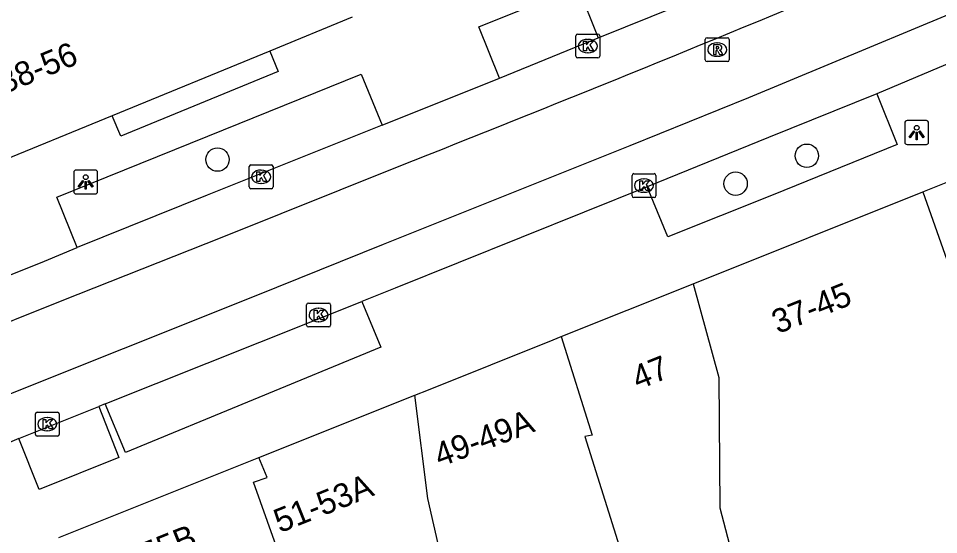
# Model space of a CAD drawing. Extents: x 160664 to 161506, y 382245 to 383288.
# Drawn here: x 161158.3 to 161196.83, y 382959.02 to 382980.63 of the extents above; entities that cross this region are included whole.
import ezdxf

# ---------------------------------------------------------------- set-up
doc = ezdxf.new("R2010")
doc.units = 0
for name, color, linetype in [('IMGEO_Boom', 7, 'Continuous'), ('IMGEO_Kolk', 7, 'Continuous'), ('IMGEO_Lichtpunt', 7, 'Continuous'), ('IMGEO_Pand', 7, 'Continuous'), ('IMGEO_Pand_nummerreeks', 7, 'Continuous'), ('IMGEO_Rijbaan_lokaal_gesloten', 7, 'Continuous'), ('IMGEO_Rioolput', 7, 'Continuous'), ('IMGEO_Voetpad_open', 7, 'Continuous')]:
    doc.layers.add(name, color=color, linetype=linetype)

msp = doc.modelspace()

# ---------------------------------------------------------------- linework, layer by layer
at = {"layer": 'IMGEO_Boom'}
for centre in [(161166.634, 382974.721), (161191.313, 382974.882), (161188.329, 382973.713)]:
    msp.add_circle(centre, 0.489, dxfattribs=at)
at = {"layer": 'IMGEO_Kolk'}
for p, q in [((161181.64, 382979.05), (161181.64, 382979.902)), ((161181.715, 382979.976), (161182.567, 382979.976)), ((161182.128, 382979.756), (161182.153, 382979.756)), ((161182.641, 382979.902), (161182.641, 382979.05)), ((161182.567, 382978.976), (161181.715, 382978.976)), ((161182.151, 382979.196), (161182.126, 382979.196)), ((161167.962, 382973.576), (161167.962, 382974.428)), ((161168.037, 382974.502), (161168.889, 382974.502)), ((161168.963, 382974.428), (161168.963, 382973.576)), ((161168.45, 382974.282), (161168.475, 382974.282)), ((161183.991, 382973.206), (161183.991, 382974.058)), ((161184.066, 382974.132), (161184.918, 382974.132)), ((161184.479, 382973.912), (161184.504, 382973.912)), ((161184.992, 382974.058), (161184.992, 382973.206)), ((161168.473, 382973.722), (161168.448, 382973.722)), ((161168.889, 382973.502), (161168.037, 382973.502)), ((161184.502, 382973.352), (161184.477, 382973.352)), ((161184.918, 382973.132), (161184.066, 382973.132)), ((161170.367, 382967.788), (161170.367, 382968.64)), ((161170.442, 382968.714), (161171.294, 382968.714)), ((161171.368, 382968.64), (161171.368, 382967.788)), ((161170.855, 382968.494), (161170.88, 382968.494)), ((161170.878, 382967.934), (161170.853, 382967.934)), ((161171.294, 382967.714), (161170.442, 382967.714)), ((161159.007, 382963.217), (161159.007, 382964.069)), ((161159.082, 382964.143), (161159.934, 382964.143)), ((161159.495, 382963.923), (161159.52, 382963.923)), ((161160.008, 382964.069), (161160.008, 382963.217)), ((161159.934, 382963.143), (161159.082, 382963.143)), ((161159.518, 382963.363), (161159.493, 382963.363))]:
    msp.add_line(p, q, dxfattribs=at)
for points in [[(161181.64, 382979.05), (161181.64, 382979.902)], [(161181.715, 382979.976), (161182.567, 382979.976)], [(161182.641, 382979.902), (161182.641, 382979.05)], [(161181.961, 382979.676), (161182.084, 382979.676), (161182.084, 382979.525), (161182.214, 382979.676), (161182.378, 382979.676), (161182.232, 382979.525), (161182.385, 382979.276), (161182.233, 382979.276), (161182.148, 382979.44), (161182.084, 382979.373), (161182.084, 382979.276), (161181.961, 382979.276), (161181.961, 382979.676)], [(161182.567, 382978.976), (161181.715, 382978.976)], [(161167.962, 382973.576), (161167.962, 382974.428)], [(161168.037, 382974.502), (161168.889, 382974.502)], [(161168.963, 382974.428), (161168.963, 382973.576)], [(161168.283, 382974.202), (161168.406, 382974.202), (161168.406, 382974.051), (161168.536, 382974.202), (161168.7, 382974.202), (161168.554, 382974.051), (161168.707, 382973.802), (161168.555, 382973.802), (161168.47, 382973.966), (161168.406, 382973.899), (161168.406, 382973.802), (161168.283, 382973.802), (161168.283, 382974.202)], [(161183.991, 382973.206), (161183.991, 382974.058)], [(161184.066, 382974.132), (161184.918, 382974.132)], [(161184.992, 382974.058), (161184.992, 382973.206)], [(161184.312, 382973.832), (161184.435, 382973.832), (161184.435, 382973.681), (161184.565, 382973.832), (161184.729, 382973.832), (161184.583, 382973.681), (161184.736, 382973.432), (161184.584, 382973.432), (161184.499, 382973.596), (161184.435, 382973.529), (161184.435, 382973.432), (161184.312, 382973.432), (161184.312, 382973.832)], [(161168.889, 382973.502), (161168.037, 382973.502)], [(161184.918, 382973.132), (161184.066, 382973.132)], [(161170.367, 382967.788), (161170.367, 382968.64)], [(161170.442, 382968.714), (161171.294, 382968.714)], [(161171.368, 382968.64), (161171.368, 382967.788)], [(161170.688, 382968.414), (161170.811, 382968.414), (161170.811, 382968.263), (161170.941, 382968.414), (161171.105, 382968.414), (161170.959, 382968.263), (161171.112, 382968.014), (161170.96, 382968.014), (161170.875, 382968.178), (161170.811, 382968.111), (161170.811, 382968.014), (161170.688, 382968.014), (161170.688, 382968.414)], [(161171.294, 382967.714), (161170.442, 382967.714)], [(161159.007, 382963.217), (161159.007, 382964.069)], [(161159.082, 382964.143), (161159.934, 382964.143)], [(161160.008, 382964.069), (161160.008, 382963.217)], [(161159.328, 382963.843), (161159.451, 382963.843), (161159.451, 382963.692), (161159.581, 382963.843), (161159.745, 382963.843), (161159.599, 382963.692), (161159.752, 382963.443), (161159.6, 382963.443), (161159.515, 382963.607), (161159.451, 382963.54), (161159.451, 382963.443), (161159.328, 382963.443), (161159.328, 382963.843)], [(161159.934, 382963.143), (161159.082, 382963.143)]]:
    msp.add_lwpolyline(points, dxfattribs=at)
for centre, start, end in [((161181.717, 382979.9), 91.552, 178.448), ((161181.717, 382979.9), 91.552, 178.448), ((161182.565, 382979.9), 1.552, 88.448), ((161182.565, 382979.9), 1.552, 88.448), ((161181.717, 382979.052), 181.552, 268.448), ((161181.717, 382979.052), 181.552, 268.448), ((161182.565, 382979.052), 271.552, 358.448), ((161182.565, 382979.052), 271.552, 358.448), ((161168.039, 382974.426), 91.552, 178.448), ((161168.039, 382974.426), 91.552, 178.448), ((161168.887, 382974.426), 1.552, 88.448), ((161168.887, 382974.426), 1.552, 88.448), ((161184.068, 382974.056), 91.552, 178.448), ((161184.068, 382974.056), 91.552, 178.448), ((161184.916, 382974.056), 1.552, 88.448), ((161184.916, 382974.056), 1.552, 88.448), ((161168.039, 382973.578), 181.552, 268.448), ((161168.039, 382973.578), 181.552, 268.448), ((161168.887, 382973.578), 271.552, 358.448), ((161168.887, 382973.578), 271.552, 358.448), ((161184.068, 382973.208), 181.552, 268.448), ((161184.068, 382973.208), 181.552, 268.448), ((161184.916, 382973.208), 271.552, 358.448), ((161184.916, 382973.208), 271.552, 358.448), ((161170.444, 382968.638), 91.552, 178.448), ((161170.444, 382968.638), 91.552, 178.448), ((161171.292, 382968.638), 1.552, 88.448), ((161171.292, 382968.638), 1.552, 88.448), ((161170.444, 382967.79), 181.552, 268.448), ((161170.444, 382967.79), 181.552, 268.448), ((161171.292, 382967.79), 271.552, 358.448), ((161171.292, 382967.79), 271.552, 358.448), ((161159.084, 382964.067), 91.552, 178.448), ((161159.084, 382964.067), 91.552, 178.448), ((161159.932, 382964.067), 1.552, 88.448), ((161159.932, 382964.067), 1.552, 88.448), ((161159.084, 382963.219), 181.552, 268.448), ((161159.084, 382963.219), 181.552, 268.448), ((161159.932, 382963.219), 271.552, 358.448), ((161159.932, 382963.219), 271.552, 358.448)]:
    msp.add_arc(centre, 0.0765, start, end, dxfattribs=at)
for centre, major_axis, ratio, start_param, end_param in [((161182.127, 382979.476), (-0.387, 0.002), 0.722429, 4.712389, 7.853982), ((161182.152, 382979.476), (-0.39, 0.002), 0.717154, 1.570796, 4.712389), ((161168.449, 382974.002), (-0.387, 0.002), 0.722429, 4.712389, 7.853982), ((161168.474, 382974.002), (-0.39, 0.002), 0.717154, 1.570796, 4.712389), ((161184.478, 382973.632), (-0.387, 0.002), 0.722429, 4.712389, 7.853982), ((161184.503, 382973.632), (-0.39, 0.002), 0.717154, 1.570796, 4.712389), ((161170.854, 382968.214), (-0.387, 0.002), 0.722429, 4.712389, 7.853982), ((161170.879, 382968.214), (-0.39, 0.002), 0.717154, 1.570796, 4.712389), ((161159.494, 382963.643), (-0.387, 0.002), 0.722429, 4.712389, 7.853982), ((161159.519, 382963.643), (-0.39, 0.002), 0.717154, 1.570796, 4.712389)]:
    msp.add_ellipse(centre, major_axis=major_axis, ratio=ratio, start_param=start_param, end_param=end_param, dxfattribs=at)
at = {"layer": 'IMGEO_Lichtpunt'}
for p, q in [((161195.414, 382976.258), (161195.414, 382975.451)), ((161195.414, 382976.258), (161195.414, 382975.451)), ((161196.316, 382976.353), (161195.508, 382976.353)), ((161196.316, 382976.353), (161195.508, 382976.353)), ((161196.41, 382975.451), (161196.41, 382976.258)), ((161196.41, 382975.451), (161196.41, 382976.258)), ((161195.508, 382975.357), (161196.316, 382975.357)), ((161195.508, 382975.357), (161196.316, 382975.357)), ((161160.617, 382974.188), (161160.617, 382973.381)), ((161160.617, 382974.188), (161160.617, 382973.381)), ((161161.519, 382974.283), (161160.711, 382974.283)), ((161161.519, 382974.283), (161160.711, 382974.283)), ((161161.613, 382973.381), (161161.613, 382974.188)), ((161161.613, 382973.381), (161161.613, 382974.188)), ((161160.711, 382973.287), (161161.519, 382973.287)), ((161160.711, 382973.287), (161161.519, 382973.287))]:
    msp.add_line(p, q, dxfattribs=at)
for points in [[(161195.788, 382975.922), (161195.827, 382975.894), (161195.639, 382975.632), (161195.601, 382975.659), (161195.788, 382975.922)], [(161195.89, 382975.874), (161195.937, 382975.874), (161195.937, 382975.552), (161195.89, 382975.552), (161195.89, 382975.874)], [(161196, 382975.894), (161196.038, 382975.921), (161196.225, 382975.659), (161196.186, 382975.631), (161196, 382975.894)], [(161160.991, 382973.852), (161161.03, 382973.824), (161160.842, 382973.562), (161160.804, 382973.589), (161160.991, 382973.852)], [(161161.093, 382973.804), (161161.14, 382973.804), (161161.14, 382973.482), (161161.093, 382973.482), (161161.093, 382973.804)], [(161161.203, 382973.824), (161161.241, 382973.851), (161161.428, 382973.589), (161161.389, 382973.561), (161161.203, 382973.824)]]:
    msp.add_lwpolyline(points, dxfattribs=at)
for centre in [(161195.913, 382976.056), (161161.116, 382973.986)]:
    msp.add_circle(centre, 0.0994, dxfattribs=at)
for centre, start, end in [((161195.508, 382976.258), 90, 180), ((161195.508, 382976.258), 90, 180), ((161196.316, 382976.258), 0, 90), ((161196.316, 382976.258), 0, 90), ((161195.508, 382975.451), 180, 270), ((161195.508, 382975.451), 180, 270), ((161196.316, 382975.451), 270, 0), ((161196.316, 382975.451), 270, 360), ((161160.711, 382974.188), 90, 180), ((161160.711, 382974.188), 90, 180), ((161161.519, 382974.188), 0, 90), ((161161.519, 382974.188), 0, 90), ((161160.711, 382973.381), 180, 270), ((161160.711, 382973.381), 180, 270), ((161161.519, 382973.381), 270, 0), ((161161.519, 382973.381), 270, 360)]:
    msp.add_arc(centre, 0.0946, start, end, dxfattribs=at)
at = {"layer": 'IMGEO_Pand'}
for points in [[(161172.274, 382980.682), (161168.825, 382979.267)], [(161168.825, 382979.267), (161162.228, 382976.56)], [(161162.228, 382976.56), (161157.171, 382974.486)], [(161196.169, 382973.375), (161203.57, 382976.337)], [(161186.555, 382969.526), (161196.169, 382973.375)], [(161196.169, 382973.375), (161200.376, 382961.462), (161200.542, 382960.857)], [(161181.027, 382967.314), (161186.555, 382969.526)], [(161186.555, 382969.526), (161187.631, 382965.595), (161187.662, 382960.144), (161188.545, 382956.774), (161188.564, 382956.703)], [(161174.899, 382964.861), (161175.465, 382965.087), (161180.692, 382967.179), (161181.027, 382967.314)], [(161181.027, 382967.314), (161182.323, 382963.186), (161182.02, 382963.133), (161183.541, 382958.286), (161181.505, 382957.839), (161182.12, 382954.353), (161183.763, 382937.965)], [(161168.368, 382962.246), (161174.899, 382964.861)], [(161178.465, 382936.543), (161178.054, 382942.685), (161177.538, 382947.303), (161176.878, 382954.218), (161175.439, 382960.528), (161174.899, 382964.861)], [(161159.988, 382958.892), (161168.368, 382962.246)], [(161169.049, 382955.774), (161168.409, 382957.349), (161169.321, 382957.921), (161168.146, 382961.213), (161168.718, 382961.407), (161168.368, 382962.246)]]:
    msp.add_lwpolyline(points, dxfattribs=at)
at = {"layer": 'IMGEO_Rijbaan_lokaal_gesloten'}
for points in [[(161157.124, 382964.597), (161168.258, 382969.03), (161173.59, 382971.178), (161183.915, 382975.314), (161188.889, 382977.325), (161200.756, 382982.281), (161214.852, 382988.532), (161223.167, 382992.343), (161241.404, 383001.128)], [(161182.574, 382979.814), (161188.164, 382982.084)], [(161201.608, 382980.585), (161194.24, 382977.481)], [(161178.436, 382978.134), (161182.574, 382979.814)], [(161173.529, 382976.159), (161178.436, 382978.134)], [(161194.24, 382977.481), (161189.705, 382975.644), (161184.627, 382973.584)], [(161173.529, 382976.159), (161166.197, 382973.228), (161160.76, 382971.035)], [(161156.081, 382967.198), (161160.123, 382968.824), (161166.825, 382971.475), (161174.239, 382974.445)], [(161184.627, 382973.584), (161174.068, 382969.337), (161172.679, 382968.786)], [(161155.41, 382968.873), (161159.386, 382970.467), (161160.76, 382971.035)], [(161161.928, 382964.498), (161172.679, 382968.786)], [(161158.309, 382963.049), (161161.665, 382964.387)], [(161161.928, 382964.498), (161161.665, 382964.387)], [(161158.309, 382963.049), (161157.832, 382962.832)]]:
    msp.add_lwpolyline(points, dxfattribs=at)
msp.add_arc((160775.645, 383983.467), 1084.897, 291.555502, 293.750405, dxfattribs=at)
at = {"layer": 'IMGEO_Rioolput'}
for p, q in [((161187.06, 382978.9), (161187.06, 382979.752)), ((161187.135, 382979.826), (161187.987, 382979.826)), ((161188.061, 382979.752), (161188.061, 382978.9)), ((161187.548, 382979.606), (161187.573, 382979.606)), ((161187.571, 382979.046), (161187.546, 382979.046)), ((161187.987, 382978.826), (161187.135, 382978.826))]:
    msp.add_line(p, q, dxfattribs=at)
for points in [[(161187.06, 382978.9), (161187.06, 382979.752)], [(161187.135, 382979.826), (161187.987, 382979.826)], [(161188.061, 382979.752), (161188.061, 382978.9)], [(161187.649, 382979.524), (161187.397, 382979.526), (161187.397, 382979.126)], [(161187.575, 382979.445), (161187.521, 382979.445), (161187.521, 382979.364)], [(161187.521, 382979.364), (161187.573, 382979.364)], [(161187.397, 382979.126), (161187.521, 382979.126), (161187.521, 382979.288), (161187.532, 382979.288)], [(161187.579, 382979.259), (161187.65, 382979.126), (161187.79, 382979.126), (161187.725, 382979.252)], [(161187.987, 382978.826), (161187.135, 382978.826)]]:
    msp.add_lwpolyline(points, dxfattribs=at)
for centre, radius, start, end in [((161187.137, 382979.75), 0.0765, 91.552, 178.448), ((161187.137, 382979.75), 0.0765, 91.552, 178.448), ((161187.985, 382979.75), 0.0765, 1.552, 88.448), ((161187.985, 382979.75), 0.0765, 1.552, 88.448), ((161187.557, 382979.553), 0.19, 274.7715, 282.9687), ((161187.581, 382979.349), 0.0964, 77.0061, 93.1865), ((161187.595, 382979.406), 0.0378, 276.6634, 79.6772), ((161187.648, 382979.414), 0.109, 350.3612, 89.416), ((161187.646, 382979.414), 0.112, 277.5842, 350.9817), ((161187.531, 382979.235), 0.0533, 26.0293, 88.6989), ((161187.63, 382979.199), 0.108, 29.5134, 73.7905), ((161187.137, 382978.902), 0.0765, 181.552, 268.448), ((161187.137, 382978.902), 0.0765, 181.552, 268.448), ((161187.985, 382978.902), 0.0765, 271.552, 358.448), ((161187.985, 382978.902), 0.0765, 271.552, 358.448)]:
    msp.add_arc(centre, radius, start, end, dxfattribs=at)
for centre, major_axis, ratio, start_param, end_param in [((161187.547, 382979.326), (-0.387, 0.002), 0.722429, 4.712389, 7.853982), ((161187.572, 382979.326), (-0.39, 0.002), 0.717154, 1.570796, 4.712389)]:
    msp.add_ellipse(centre, major_axis=major_axis, ratio=ratio, start_param=start_param, end_param=end_param, dxfattribs=at)
at = {"layer": 'IMGEO_Voetpad_open'}
for points in [[(161178.436, 382978.134), (161177.575, 382980.286), (161181.718, 382981.949), (161182.574, 382979.814)], [(161168.825, 382979.267), (161169.178, 382978.408), (161162.58, 382975.702), (161162.228, 382976.56)], [(161160.76, 382971.035), (161159.9, 382973.152), (161166.226, 382975.697), (161172.656, 382978.298), (161173.529, 382976.159)], [(161194.24, 382977.481), (161195.09, 382975.354), (161189.903, 382973.247), (161185.498, 382971.482), (161184.627, 382973.584)], [(161172.679, 382968.786), (161173.479, 382966.861), (161162.787, 382962.453), (161161.928, 382964.498)], [(161161.665, 382964.387), (161162.502, 382962.254), (161159.169, 382960.909), (161158.309, 382963.049)]]:
    msp.add_lwpolyline(points, dxfattribs=at)

# ---------------------------------------------------------------- texts
at = {"layer": 'IMGEO_Pand_nummerreeks'}
for s, rotation, p in [('38-56', 22.3339, (161157.703, 382977.457)), ('37-45', 21.8182, (161190.097, 382967.411)), ('47', 21.8156, (161184.243, 382965.068)), ('49-49A', 20.6235, (161175.942, 382961.834)), ('51-53A', 21.8182, (161169.245, 382959.073)), ('55-55B', 21.8125, (161161.85, 382956.945))]:
    msp.add_text(s, height=1, rotation=rotation, dxfattribs=at).set_placement(p)

doc.saveas('drawing.dxf')
